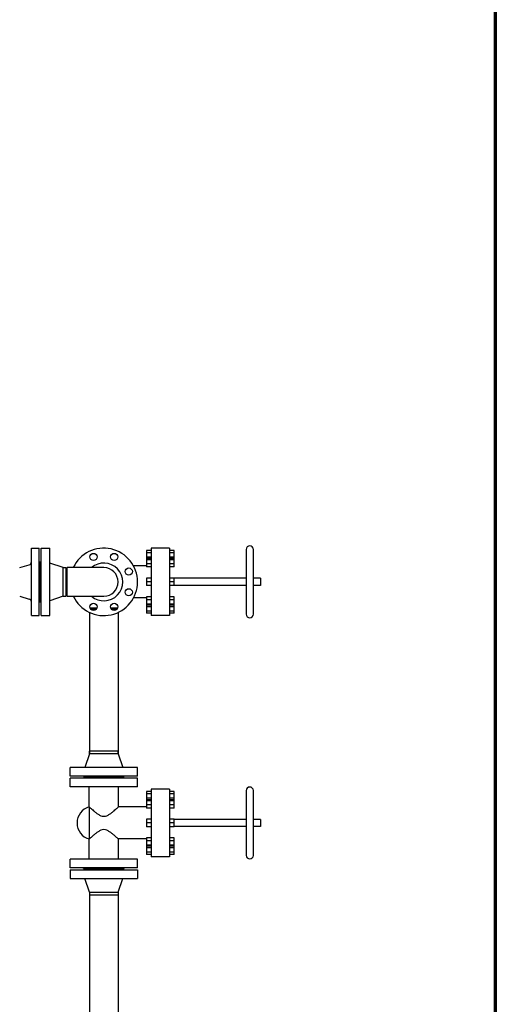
# Model space of a CAD drawing. Header units: inches. Extents: x 24 to 1128, y -94 to 748.
# Tile 450 of 546: x 1070 to 1128, y 291 to 412. Entities that reach past the tile are written whole.
import ezdxf

# ---------------------------------------------------------------- set-up
doc = ezdxf.new("R2010")
doc.units = ezdxf.units.IN
doc.header["$LTSCALE"] = 32
doc.header["$MEASUREMENT"] = 0
doc.layers.add('Border (ANSI)', color=7, linetype='Continuous', lineweight=70)
doc.layers.add('Visible (ANSI)', color=7, linetype='Continuous', lineweight=30)

# ---------------------------------------------------------------- blocks, each defined once
blk = doc.blocks.new('Borders SUPERIOR BORDER')
at = {"layer": 'Border (ANSI)'}
blk.add_line((35.25, 23.375), (35.25, 0.625), dxfattribs=at)

msp = doc.modelspace()

# ---------------------------------------------------------------- linework, layer by layer
at = {"layer": 'Visible (ANSI)'}
for p, q in [((1071.19066, 347.18787), (1072.12816, 347.18787)), ((1071.19066, 338.93787), (1071.19066, 347.18787)), ((1072.12816, 338.93787), (1072.12816, 347.18787)), ((1072.37566, 347.18787), (1073.43566, 347.18787)), ((1072.37566, 338.93787), (1072.37566, 347.18787)), ((1073.43566, 338.93787), (1073.43566, 347.18787)), ((1088.10566, 347.18787), (1085.86566, 347.18787)), ((1085.86566, 347.18787), (1085.86566, 338.93787)), ((1088.10566, 347.18787), (1088.10566, 338.93787)), ((1097.49066, 347.02287), (1097.49066, 339.10287)), ((1098.37066, 339.10287), (1098.37066, 347.02287)), ((1085.86566, 346.90087), (1085.30566, 346.90087)), ((1085.30566, 346.90087), (1085.30566, 346.63687)), ((1085.86566, 346.63687), (1085.30566, 346.63687)), ((1085.30566, 346.63687), (1085.30566, 346.10887)), ((1085.86566, 346.10887), (1085.30566, 346.10887)), ((1085.30566, 346.10887), (1085.30566, 345.91341)), ((1085.86566, 345.91341), (1085.30566, 345.91341)), ((1085.30566, 345.91341), (1085.30566, 345.77675)), ((1088.66566, 346.90087), (1088.10566, 346.90087)), ((1088.66566, 346.63687), (1088.10566, 346.63687)), ((1088.66566, 346.10887), (1088.10566, 346.10887)), ((1088.66566, 345.91341), (1088.10566, 345.91341)), ((1088.66566, 346.63687), (1088.66566, 346.90087)), ((1088.66566, 346.10887), (1088.66566, 346.63687)), ((1088.66566, 345.91341), (1088.66566, 346.10887)), ((1088.66566, 345.77675), (1088.66566, 345.91341)), ((1069.75581, 344.82398), (1070.91903, 345.15753)), ((1072.12816, 345.12537), (1072.19066, 345.12537)), ((1072.19066, 341.00037), (1072.19066, 345.12537)), ((1072.31566, 345.56287), (1072.37566, 345.56287)), ((1072.31566, 340.56287), (1072.31566, 345.56287)), ((1075.09566, 344.81287), (1073.43566, 345.37287)), ((1075.09566, 344.81287), (1075.43566, 344.81287)), ((1075.09566, 341.31287), (1075.09566, 344.81287)), ((1075.43566, 341.31287), (1075.43566, 344.81287)), ((1075.56066, 341.31287), (1075.56066, 344.81287)), ((1080.06066, 344.81287), (1075.56066, 344.81287)), ((1085.30566, 345.02087), (1083.69135, 345.02087)), ((1085.86566, 345.77675), (1085.30566, 345.77675)), ((1085.30566, 345.77675), (1085.30566, 345.26674)), ((1085.86566, 345.26674), (1085.30566, 345.26674)), ((1085.30566, 345.26674), (1085.30566, 344.89339)), ((1085.86566, 344.89339), (1085.30566, 344.89339)), ((1088.66566, 345.77675), (1088.10566, 345.77675)), ((1088.66566, 345.26674), (1088.10566, 345.26674)), ((1088.66566, 344.89339), (1088.10566, 344.89339)), ((1088.66566, 345.26674), (1088.66566, 345.77675)), ((1088.66566, 344.89339), (1088.66566, 345.26674)), ((1085.86566, 343.52014), (1085.30566, 343.52014)), ((1085.30566, 343.52014), (1085.30566, 343.06287)), ((1088.66566, 343.52014), (1088.10566, 343.52014)), ((1088.66566, 343.06287), (1088.66566, 343.52014)), ((1097.49066, 343.50287), (1088.66566, 343.50287)), ((1099.25066, 343.50287), (1098.37066, 343.50287)), ((1099.25066, 343.50287), (1099.25066, 342.62287)), ((1085.86566, 343.06287), (1085.30566, 343.06287)), ((1085.30566, 343.06287), (1085.30566, 342.60561)), ((1085.86566, 342.60561), (1085.30566, 342.60561)), ((1088.66566, 343.06287), (1088.10566, 343.06287)), ((1088.66566, 342.60561), (1088.10566, 342.60561)), ((1088.66566, 342.60561), (1088.66566, 343.06287)), ((1097.49066, 342.62287), (1088.66566, 342.62287)), ((1099.25066, 342.62287), (1098.37066, 342.62287)), ((1069.75581, 341.30177), (1070.91903, 340.96822)), ((1072.12816, 341.00037), (1072.19066, 341.00037)), ((1075.09566, 341.31287), (1073.43566, 340.75287)), ((1075.09566, 341.31287), (1075.43566, 341.31287)), ((1075.56066, 341.31287), (1080.06066, 341.31287)), ((1085.30566, 341.10487), (1083.69135, 341.10487)), ((1085.86566, 341.23236), (1085.30566, 341.23236)), ((1085.30566, 341.23236), (1085.30566, 340.85901)), ((1088.66566, 341.23236), (1088.10566, 341.23236)), ((1088.66566, 340.85901), (1088.66566, 341.23236)), ((1072.31566, 340.56287), (1072.37566, 340.56287)), ((1079.20851, 339.86493), (1078.37945, 339.86493)), ((1081.74187, 339.86493), (1080.91282, 339.86493)), ((1085.86566, 340.85901), (1085.30566, 340.85901)), ((1085.30566, 340.85901), (1085.30566, 340.349)), ((1085.86566, 340.349), (1085.30566, 340.349)), ((1085.30566, 340.349), (1085.30566, 340.21234)), ((1085.86566, 340.21234), (1085.30566, 340.21234)), ((1085.30566, 340.21234), (1085.30566, 340.01687)), ((1085.86566, 340.01687), (1085.30566, 340.01687)), ((1085.30566, 340.01687), (1085.30566, 339.48887)), ((1088.66566, 340.85901), (1088.10566, 340.85901)), ((1088.66566, 340.349), (1088.10566, 340.349)), ((1088.66566, 340.21234), (1088.10566, 340.21234)), ((1088.66566, 340.01687), (1088.10566, 340.01687)), ((1088.66566, 340.349), (1088.66566, 340.85901)), ((1088.66566, 340.21234), (1088.66566, 340.349)), ((1088.66566, 340.01687), (1088.66566, 340.21234)), ((1088.66566, 339.48887), (1088.66566, 340.01687)), ((1071.19066, 338.93787), (1072.12816, 338.93787)), ((1072.37566, 338.93787), (1073.43566, 338.93787)), ((1078.31066, 339.32749), (1078.31066, 322.02787)), ((1079.09021, 339.68287), (1078.49776, 339.68287)), ((1081.62357, 339.68287), (1081.03112, 339.68287)), ((1081.81066, 339.32749), (1081.81066, 322.02787)), ((1085.86566, 339.48887), (1085.30566, 339.48887)), ((1085.30566, 339.48887), (1085.30566, 339.22487)), ((1085.86566, 339.22487), (1085.30566, 339.22487)), ((1088.10566, 338.93787), (1085.86566, 338.93787)), ((1088.66566, 339.48887), (1088.10566, 339.48887)), ((1088.66566, 339.22487), (1088.10566, 339.22487)), ((1088.66566, 339.22487), (1088.66566, 339.48887)), ((1078.31066, 322.02787), (1077.75066, 320.36787)), ((1078.31066, 322.02787), (1078.31066, 322.36787)), ((1081.81066, 322.36787), (1078.31066, 322.36787)), ((1081.81066, 322.02787), (1078.31066, 322.02787)), ((1081.81066, 322.02787), (1081.81066, 322.36787)), ((1081.81066, 322.02787), (1082.37066, 320.36787)), ((1075.93566, 319.30787), (1075.93566, 320.36787)), ((1084.18566, 320.36787), (1075.93566, 320.36787)), ((1084.18566, 319.30787), (1075.93566, 319.30787)), ((1077.56066, 319.24787), (1077.56066, 319.30787)), ((1082.56066, 319.24787), (1082.56066, 319.30787)), ((1084.18566, 319.30787), (1084.18566, 320.36787)), ((1075.93566, 318.00287), (1075.93566, 319.06287)), ((1084.18566, 319.06287), (1075.93566, 319.06287)), ((1082.56066, 319.24787), (1077.56066, 319.24787)), ((1077.56066, 319.06287), (1077.56066, 319.12287)), ((1082.56066, 319.12287), (1077.56066, 319.12287)), ((1082.56066, 319.06287), (1082.56066, 319.12287)), ((1084.18566, 318.00287), (1084.18566, 319.06287)), ((1084.18566, 318.00287), (1075.93566, 318.00287)), ((1078.28066, 315.52087), (1078.28066, 318.00287)), ((1081.84066, 315.52087), (1081.84066, 318.00287)), ((1085.86566, 317.40087), (1085.30566, 317.40087)), ((1085.30566, 317.40087), (1085.30566, 317.13687)), ((1085.86566, 317.13687), (1085.30566, 317.13687)), ((1085.30566, 317.13687), (1085.30566, 316.60887)), ((1088.10566, 317.68787), (1085.86566, 317.68787)), ((1085.86566, 317.68787), (1085.86566, 309.43787)), ((1088.10566, 317.68787), (1088.10566, 309.43787)), ((1088.66566, 317.40087), (1088.10566, 317.40087)), ((1088.66566, 317.13687), (1088.10566, 317.13687)), ((1088.66566, 317.13687), (1088.66566, 317.40087)), ((1088.66566, 316.60887), (1088.66566, 317.13687)), ((1097.49066, 317.52287), (1097.49066, 309.60287)), ((1098.37066, 309.60287), (1098.37066, 317.52287)), ((1085.86566, 316.60887), (1085.30566, 316.60887)), ((1085.30566, 316.60887), (1085.30566, 316.41341)), ((1085.86566, 316.41341), (1085.30566, 316.41341)), ((1085.30566, 316.41341), (1085.30566, 316.27675)), ((1085.86566, 316.27675), (1085.30566, 316.27675)), ((1085.30566, 316.27675), (1085.30566, 315.76674)), ((1085.86566, 315.76674), (1085.30566, 315.76674)), ((1085.30566, 315.76674), (1085.30566, 315.39339)), ((1088.66566, 316.60887), (1088.10566, 316.60887)), ((1088.66566, 316.41341), (1088.10566, 316.41341)), ((1088.66566, 316.27675), (1088.10566, 316.27675)), ((1088.66566, 315.76674), (1088.10566, 315.76674)), ((1088.66566, 316.41341), (1088.66566, 316.60887)), ((1088.66566, 316.27675), (1088.66566, 316.41341)), ((1088.66566, 315.76674), (1088.66566, 316.27675)), ((1088.66566, 315.39339), (1088.66566, 315.76674)), ((1078.28066, 315.52087), (1078.28066, 311.60487)), ((1085.30566, 315.52087), (1081.84066, 315.52087)), ((1085.86566, 315.39339), (1085.30566, 315.39339)), ((1088.66566, 315.39339), (1088.10566, 315.39339)), ((1085.86566, 314.02014), (1085.30566, 314.02014)), ((1085.30566, 314.02014), (1085.30566, 313.56287)), ((1085.86566, 313.56287), (1085.30566, 313.56287)), ((1085.30566, 313.56287), (1085.30566, 313.10561)), ((1088.66566, 314.02014), (1088.10566, 314.02014)), ((1088.66566, 313.56287), (1088.10566, 313.56287)), ((1088.66566, 313.56287), (1088.66566, 314.02014)), ((1097.49066, 314.00287), (1088.66566, 314.00287)), ((1088.66566, 313.10561), (1088.66566, 313.56287)), ((1099.25066, 314.00287), (1098.37066, 314.00287)), ((1099.25066, 314.00287), (1099.25066, 313.12287)), ((1085.86566, 313.10561), (1085.30566, 313.10561)), ((1088.66566, 313.10561), (1088.10566, 313.10561)), ((1097.49066, 313.12287), (1088.66566, 313.12287)), ((1099.25066, 313.12287), (1098.37066, 313.12287)), ((1078.28066, 309.12287), (1078.28066, 311.60487)), ((1085.30566, 311.60487), (1081.84066, 311.60487)), ((1081.84066, 309.12287), (1081.84066, 311.60487)), ((1085.86566, 311.73236), (1085.30566, 311.73236)), ((1085.30566, 311.73236), (1085.30566, 311.35901)), ((1085.86566, 311.35901), (1085.30566, 311.35901)), ((1085.30566, 311.35901), (1085.30566, 310.849)), ((1085.86566, 310.849), (1085.30566, 310.849)), ((1085.30566, 310.849), (1085.30566, 310.71234)), ((1088.66566, 311.73236), (1088.10566, 311.73236)), ((1088.66566, 311.35901), (1088.10566, 311.35901)), ((1088.66566, 310.849), (1088.10566, 310.849)), ((1088.66566, 311.35901), (1088.66566, 311.73236)), ((1088.66566, 310.849), (1088.66566, 311.35901)), ((1088.66566, 310.71234), (1088.66566, 310.849)), ((1085.86566, 310.71234), (1085.30566, 310.71234)), ((1085.30566, 310.71234), (1085.30566, 310.51687)), ((1085.86566, 310.51687), (1085.30566, 310.51687)), ((1085.30566, 310.51687), (1085.30566, 309.98887)), ((1085.86566, 309.98887), (1085.30566, 309.98887)), ((1085.30566, 309.98887), (1085.30566, 309.72487)), ((1085.86566, 309.72487), (1085.30566, 309.72487)), ((1088.66566, 310.71234), (1088.10566, 310.71234)), ((1088.66566, 310.51687), (1088.10566, 310.51687)), ((1088.66566, 309.98887), (1088.10566, 309.98887)), ((1088.66566, 309.72487), (1088.10566, 309.72487)), ((1088.66566, 310.51687), (1088.66566, 310.71234)), ((1088.66566, 309.98887), (1088.66566, 310.51687)), ((1088.66566, 309.72487), (1088.66566, 309.98887)), ((1075.93566, 308.06287), (1075.93566, 309.12287)), ((1084.18566, 309.12287), (1075.93566, 309.12287)), ((1084.18566, 308.06287), (1084.18566, 309.12287)), ((1088.10566, 309.43787), (1085.86566, 309.43787)), ((1084.18566, 308.06287), (1075.93566, 308.06287)), ((1075.93566, 307.81787), (1075.93566, 306.75787)), ((1075.93566, 307.81787), (1084.18566, 307.81787)), ((1077.56066, 308.00287), (1077.56066, 308.06287)), ((1082.56066, 308.00287), (1077.56066, 308.00287)), ((1077.56066, 307.87787), (1077.56066, 307.81787)), ((1077.56066, 307.87787), (1082.56066, 307.87787)), ((1082.56066, 308.00287), (1082.56066, 308.06287)), ((1082.56066, 307.87787), (1082.56066, 307.81787)), ((1084.18566, 307.81787), (1084.18566, 306.75787)), ((1075.93566, 306.75787), (1084.18566, 306.75787)), ((1078.31066, 305.09787), (1077.75066, 306.75787)), ((1081.81066, 305.09787), (1082.37066, 306.75787)), ((1078.31066, 305.09787), (1078.31066, 304.75787)), ((1078.31066, 305.09787), (1081.81066, 305.09787)), ((1078.31066, 305.09787), (1078.31066, 287.79826)), ((1081.81066, 305.09787), (1081.81066, 304.75787)), ((1081.81066, 305.09787), (1081.81066, 287.79826)), ((1078.31066, 304.75787), (1081.81066, 304.75787))]:
    msp.add_line(p, q, dxfattribs=at)
for centre in [(1078.79398, 346.12092), (1081.32735, 346.12092), (1083.1187, 344.32956), (1083.1187, 341.79619), (1078.79398, 340.00483), (1081.32735, 340.00483)]:
    msp.add_circle(centre, 0.4375, dxfattribs=at)
for centre, radius, start, end in [((1080.06066, 343.06287), 4.125, 205.1027208, 154.8972792), ((1097.93066, 347.02287), 0.44, 0, 180), ((1070.81566, 345.518), 0.375, 286, 0), ((1080.06066, 343.06287), 2.31, 229.2509456, 130.7490544), ((1080.06066, 343.06287), 1.75, 270, 90), ((1070.81566, 340.60775), 0.375, 0, 74), ((1097.93066, 339.10287), 0.44, 180, 0), ((1097.93066, 317.52287), 0.44, 0, 180), ((1078.80858, 313.56287), 2.02792, 105.0894267, 254.9105733), ((1097.93066, 309.60287), 0.44, 180, 0)]:
    msp.add_arc(centre, radius, start, end, dxfattribs=at)
for points, knots in [([(1078.28066, 315.52087), (1078.28066, 315.52087), (1078.29304, 315.50961), (1078.34228, 315.46501), (1078.37912, 315.4317), (1078.47304, 315.34767), (1078.53019, 315.29687), (1078.65813, 315.18507), (1078.7289, 315.12409), (1078.88135, 314.99615), (1078.96938, 314.92401), (1079.15825, 314.77784), (1079.25901, 314.70375), (1079.46981, 314.56689), (1079.57938, 314.50414), (1079.80955, 314.40987), (1079.9302, 314.37857), (1080.19113, 314.37857), (1080.31177, 314.40987), (1080.54195, 314.50414), (1080.65151, 314.56689), (1080.86232, 314.70375), (1080.96308, 314.77784), (1081.15195, 314.92401), (1081.23998, 314.99615), (1081.39243, 315.12409), (1081.4632, 315.18507), (1081.59113, 315.29687), (1081.64829, 315.34767), (1081.74221, 315.4317), (1081.77905, 315.46501), (1081.82829, 315.50961), (1081.84066, 315.52087), (1081.84066, 315.52087)], [7.641352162, 7.641352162, 7.641352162, 7.641352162, 8.557557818, 8.557557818, 9.473763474, 9.473763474, 10.38996913, 10.38996913, 11.306174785, 11.306174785, 12.30030717, 12.30030717, 13.294439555, 13.294439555, 14.28857194, 14.28857194, 15.282704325, 15.282704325, 16.276836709, 16.276836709, 17.270969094, 17.270969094, 18.265101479, 18.265101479, 19.259233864, 19.259233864, 20.17543952, 20.17543952, 21.091645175, 21.091645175, 22.007850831, 22.007850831, 22.924056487, 22.924056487, 22.924056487, 22.924056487]), ([(1081.84066, 311.60487), (1081.84066, 311.60487), (1081.82829, 311.61614), (1081.77905, 311.66074), (1081.74221, 311.69405), (1081.64829, 311.77808), (1081.59113, 311.82888), (1081.4632, 311.94068), (1081.39243, 312.00166), (1081.23998, 312.1296), (1081.15195, 312.20174), (1080.96308, 312.34791), (1080.86232, 312.422), (1080.65151, 312.55886), (1080.54195, 312.62161), (1080.31177, 312.71588), (1080.19113, 312.74718), (1079.9302, 312.74718), (1079.80955, 312.71588), (1079.57938, 312.62161), (1079.46981, 312.55886), (1079.25901, 312.422), (1079.15825, 312.34791), (1078.96938, 312.20174), (1078.88135, 312.1296), (1078.7289, 312.00166), (1078.65813, 311.94068), (1078.53019, 311.82888), (1078.47304, 311.77808), (1078.37912, 311.69405), (1078.34228, 311.66074), (1078.29304, 311.61614), (1078.28066, 311.60487), (1078.28066, 311.60487)], [38.206760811, 38.206760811, 38.206760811, 38.206760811, 39.122966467, 39.122966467, 40.039172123, 40.039172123, 40.955377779, 40.955377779, 41.871583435, 41.871583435, 42.865715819, 42.865715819, 43.859848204, 43.859848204, 44.853980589, 44.853980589, 45.848112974, 45.848112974, 46.842245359, 46.842245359, 47.836377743, 47.836377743, 48.830510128, 48.830510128, 49.824642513, 49.824642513, 50.740848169, 50.740848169, 51.657053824, 51.657053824, 52.57325948, 52.57325948, 53.489465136, 53.489465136, 53.489465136, 53.489465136])]:
    msp.add_open_spline(points, degree=3, knots=knots, dxfattribs=at)

# ---------------------------------------------------------------- block references
at = {"xscale": 32, "yscale": 32, "zscale": 32}
msp.add_blockref('Borders SUPERIOR BORDER', (0, 0), dxfattribs=at)

doc.saveas('drawing.dxf')
